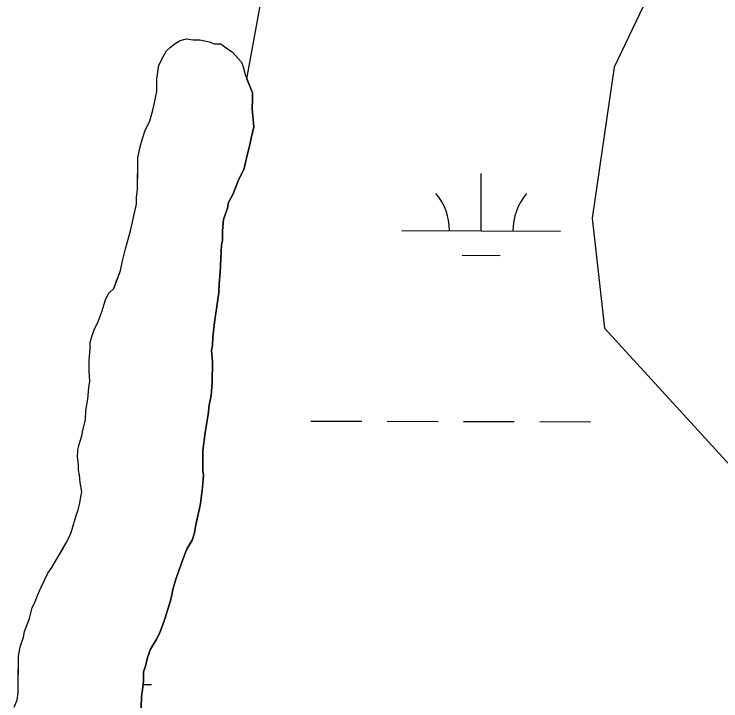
# Model space of a CAD drawing. Extents: x 3172297 to 3210190, y 958463 to 983887.
# Drawn here: x 3194251 to 3194695.9, y 968523.2 to 968955.6 of the extents above; entities that cross this region are included whole.
import ezdxf

# ---------------------------------------------------------------- set-up
doc = ezdxf.new("R2010")
doc.units = 0
for name, color, linetype in [('V-SITE-VEGE', 7, 'Continuous'), ('V-TOPO-SHOR', 7, 'Continuous'), ('V-WETL-SWMP', 7, 'Continuous')]:
    doc.layers.add(name, color=color, linetype=linetype)

msp = doc.modelspace()

# ---------------------------------------------------------------- linework, layer by layer
at = {"layer": 'V-SITE-VEGE'}
for p, q in [((3194355.41, 968938.92), (3194359.6, 968940.06)), ((3194359.6, 968940.06), (3194363.77, 968939.42)), ((3194349.39, 968934.81), (3194352.4, 968937.16)), ((3194352.4, 968937.16), (3194355.41, 968938.92)), ((3194363.77, 968939.42), (3194367.95, 968939.38)), ((3194367.95, 968939.38), (3194373.91, 968938.11)), ((3194373.91, 968938.11), (3194376.88, 968936.89)), ((3194376.88, 968936.89), (3194381.06, 968936.84)), ((3194381.06, 968936.84), (3194385.2, 968933.81)), ((3194345.15, 968929.48), (3194346.97, 968932.45)), ((3194346.97, 968932.45), (3194349.39, 968934.81)), ((3194385.2, 968933.81), (3194388.17, 968931.98)), ((3194388.17, 968931.98), (3194394.07, 968925.35)), ((3194342.1, 968923.54), (3194345.15, 968929.48)), ((3194340.8, 968914.6), (3194342.1, 968923.54)), ((3194394.07, 968925.35), (3194395.23, 968922.35)), ((3194395.23, 968922.35), (3194396.37, 968917.56)), ((3194396.37, 968917.56), (3194401.02, 968906.16)), ((3194340.72, 968906.84), (3194340.8, 968914.6)), ((3194340.09, 968903.86), (3194340.72, 968906.84)), ((3194401.02, 968906.16), (3194400.9, 968896.01)), ((3194339.44, 968899.69), (3194340.09, 968903.86)), ((3194338.19, 968894.33), (3194339.44, 968899.69)), ((3194400.9, 968896.01), (3194401.97, 968884.66)), ((3194336.33, 968888.38), (3194338.19, 968894.33)), ((3194333.27, 968881.84), (3194336.33, 968888.38)), ((3194401.97, 968884.66), (3194400.1, 968877.51)), ((3194331.41, 968875.89), (3194333.27, 968881.84)), ((3194400.1, 968877.51), (3194399.46, 968873.34)), ((3194330.17, 968871.13), (3194331.41, 968875.89)), ((3194399.46, 968873.34), (3194397.59, 968866.79)), ((3194328.91, 968865.17), (3194330.17, 968871.13)), ((3194328.69, 968845.47), (3194328.91, 968865.17)), ((3194397.59, 968866.79), (3194395.71, 968858.45)), ((3194395.71, 968858.45), (3194392.04, 968850.73)), ((3194392.04, 968850.73), (3194388.96, 968842.41)), ((3194328.03, 968840.1), (3194328.69, 968845.47)), ((3194388.96, 968842.41), (3194385.92, 968837.07)), ((3194327.98, 968835.92), (3194328.03, 968840.1)), ((3194324.21, 968819.24), (3194327.98, 968835.92)), ((3194385.28, 968833.49), (3194382.81, 968826.35)), ((3194385.92, 968837.07), (3194385.28, 968833.49)), ((3194382.81, 968826.35), (3194382.13, 968819.2)), ((3194321.1, 968807.93), (3194324.21, 968819.24)), ((3194382.13, 968819.2), (3194382.07, 968813.22)), ((3194382.07, 968813.22), (3194381.44, 968810.25)), ((3194319.22, 968800.19), (3194321.1, 968807.93)), ((3194381.44, 968810.25), (3194381.39, 968806.07)), ((3194381.39, 968806.07), (3194380.65, 968792.94)), ((3194317.96, 968794.24), (3194319.22, 968800.19)), ((3194316.73, 968790.67), (3194317.96, 968794.24)), ((3194380.65, 968792.94), (3194379.97, 968785.78)), ((3194313.66, 968782.94), (3194316.73, 968790.67)), ((3194379.97, 968785.78), (3194379.91, 968780.4)), ((3194308.81, 968776.43), (3194310.64, 968779.99)), ((3194310.64, 968779.99), (3194313.66, 968782.94)), ((3194379.91, 968780.4), (3194377.33, 968763.12)), ((3194307.56, 968772.26), (3194308.81, 968776.43)), ((3194306.33, 968768.69), (3194307.56, 968772.26)), ((3194303.87, 968762.15), (3194306.33, 968768.69)), ((3194301.42, 968756.8), (3194303.87, 968762.15)), ((3194377.33, 968763.12), (3194376.01, 968752.39)), ((3194298.94, 968749.07), (3194300.19, 968753.23)), ((3194300.19, 968753.23), (3194301.42, 968756.8)), ((3194298.9, 968744.89), (3194298.94, 968749.07)), ((3194376.01, 968752.39), (3194375.95, 968747.01)), ((3194298.22, 968737.73), (3194298.9, 968744.89)), ((3194375.95, 968747.01), (3194375.32, 968744.03)), ((3194375.32, 968744.03), (3194375.84, 968736.86)), ((3194298.14, 968730.57), (3194298.22, 968737.73)), ((3194375.84, 968736.86), (3194375.69, 968723.73)), ((3194298.67, 968724.59), (3194298.14, 968730.57)), ((3194298.03, 968720.41), (3194298.67, 968724.59)), ((3194375.69, 968723.73), (3194375, 968715.38)), ((3194297.35, 968713.26), (3194298.03, 968720.41)), ((3194296.08, 968706.11), (3194297.35, 968713.26)), ((3194375, 968715.38), (3194373.74, 968709.42)), ((3194373.74, 968709.42), (3194373.08, 968703.45)), ((3194296.01, 968700.14), (3194296.08, 968706.11)), ((3194294.15, 968693.59), (3194296.01, 968700.14)), ((3194373.08, 968703.45), (3194371.16, 968692.13)), ((3194293.51, 968690.01), (3194294.15, 968693.59)), ((3194371.16, 968692.13), (3194369.84, 968680.8)), ((3194291.65, 968684.06), (3194293.51, 968690.01)), ((3194291.02, 968681.08), (3194291.65, 968684.06)), ((3194290.97, 968676.9), (3194291.02, 968681.08)), ((3194369.84, 968680.8), (3194369.7, 968668.26)), ((3194291.52, 968672.12), (3194290.97, 968676.9)), ((3194291.48, 968668.54), (3194291.52, 968672.12)), ((3194292.04, 968665.55), (3194291.48, 968668.54)), ((3194292.58, 968660.76), (3194292.04, 968665.55)), ((3194370.26, 968665.27), (3194369.58, 968657.51)), ((3194369.7, 968668.26), (3194370.26, 968665.27)), ((3194293.71, 968654.78), (3194292.58, 968660.76)), ((3194369.58, 968657.51), (3194368.27, 968647.38)), ((3194292.44, 968647.63), (3194293.08, 968651.8)), ((3194293.08, 968651.8), (3194293.71, 968654.78)), ((3194291.2, 968643.46), (3194292.44, 968647.63)), ((3194368.27, 968647.38), (3194365.12, 968633.08)), ((3194289.96, 968639.89), (3194291.2, 968643.46)), ((3194286.86, 968629.18), (3194289.96, 968639.89)), ((3194365.12, 968633.08), (3194364.48, 968628.91)), ((3194285.63, 968626.21), (3194286.86, 968629.18)), ((3194364.48, 968628.91), (3194363.24, 968624.74)), ((3194283.8, 968622.65), (3194285.63, 968626.21)), ((3194363.24, 968624.74), (3194359.58, 968618.21)), ((3194278.32, 968613.15), (3194283.8, 968622.65)), ((3194359.58, 968618.21), (3194357.13, 968612.27)), ((3194274.67, 968607.22), (3194278.32, 968613.15)), ((3194357.13, 968612.27), (3194352.81, 968599.78)), ((3194272.24, 968603.67), (3194274.67, 968607.22)), ((3194267.96, 968594.76), (3194272.24, 968603.67)), ((3194352.81, 968599.78), (3194350.95, 968593.23)), ((3194266.12, 968590.6), (3194267.96, 968594.76)), ((3194350.95, 968593.23), (3194350.31, 968589.66)), ((3194264.28, 968585.84), (3194266.12, 968590.6)), ((3194350.31, 968589.66), (3194349.06, 968584.89)), ((3194262.44, 968581.68), (3194264.28, 968585.84)), ((3194349.06, 968584.89), (3194345.97, 968575.38)), ((3194260.58, 968575.14), (3194262.44, 968581.68)), ((3194257.5, 968566.81), (3194260.58, 968575.14)), ((3194345.97, 968575.38), (3194344.12, 968570.02)), ((3194256.86, 968563.23), (3194257.5, 968566.81)), ((3194344.12, 968570.02), (3194342.27, 968565.27)), ((3194255.01, 968557.88), (3194256.86, 968563.23)), ((3194340.44, 968561.7), (3194336.79, 968555.77)), ((3194342.27, 968565.27), (3194340.44, 968561.7)), ((3194254.38, 968554.9), (3194255.01, 968557.88)), ((3194253.74, 968551.32), (3194254.38, 968554.9)), ((3194336.79, 968555.77), (3194334.94, 968550.42)), ((3194253.48, 968528.04), (3194253.74, 968551.32)), ((3194334.94, 968550.42), (3194333.69, 968545.06)), ((3194333.69, 968545.06), (3194332.45, 968541.49)), ((3194332.45, 968541.49), (3194332.39, 968535.52)), ((3194332.39, 968535.52), (3194331.73, 968530.15)), ((3194252.84, 968523.87), (3194253.48, 968528.04)), ((3194331.73, 968530.15), (3194331.09, 968525.98)), ((3194250.99, 968519.11), (3194252.84, 968523.87)), ((3194331.09, 968525.98), (3194331.01, 968518.82))]:
    msp.add_line(p, q, dxfattribs=at)
at = {"layer": 'V-TOPO-SHOR'}
for points in [[(3194293.51, 968690.01), (3194294.15, 968693.59), (3194296.01, 968700.14), (3194296.08, 968706.11), (3194297.35, 968713.26), (3194298.03, 968720.41), (3194298.67, 968724.59), (3194298.14, 968730.57), (3194298.22, 968737.73), (3194298.9, 968744.89), (3194298.94, 968749.07), (3194300.19, 968753.23), (3194301.42, 968756.8), (3194303.87, 968762.15), (3194306.33, 968768.69), (3194307.56, 968772.26), (3194308.81, 968776.43), (3194310.64, 968779.99), (3194313.66, 968782.94), (3194315.5, 968787.7), (3194316.73, 968790.67), (3194317.96, 968794.24), (3194319.22, 968800.19), (3194321.1, 968807.93), (3194324.21, 968819.24), (3194325.47, 968824.6), (3194326.73, 968830.56), (3194327.98, 968835.92), (3194328.03, 968840.1), (3194328.69, 968845.47), (3194328.72, 968849.05), (3194328.79, 968855.02), (3194328.91, 968865.17), (3194330.17, 968871.13), (3194331.41, 968875.89), (3194333.27, 968881.84), (3194336.33, 968888.38), (3194338.19, 968894.33), (3194339.44, 968899.69), (3194340.09, 968903.86), (3194340.72, 968906.84), (3194340.76, 968910.42), (3194340.8, 968914.6), (3194341.46, 968919.37), (3194342.1, 968923.54), (3194345.15, 968929.48), (3194346.97, 968932.45), (3194349.39, 968934.81), (3194352.4, 968937.16), (3194355.41, 968938.92), (3194359.6, 968940.07), (3194363.77, 968939.42), (3194367.95, 968939.38), (3194370.93, 968938.74), (3194373.91, 968938.11), (3194376.88, 968936.89), (3194381.06, 968936.84), (3194385.2, 968933.81), (3194388.17, 968931.98), (3194394.07, 968925.35), (3194395.23, 968922.35), (3194396.37, 968917.56), (3194401.02, 968906.16), (3194400.97, 968901.99), (3194400.9, 968896.01), (3194401.97, 968884.66), (3194400.1, 968877.51), (3194399.46, 968873.34), (3194397.59, 968866.79), (3194395.71, 968858.45), (3194392.04, 968850.73), (3194388.96, 968842.41), (3194385.92, 968837.07), (3194385.28, 968833.49), (3194382.81, 968826.35), (3194382.13, 968819.2), (3194382.07, 968813.22), (3194381.44, 968810.25), (3194381.39, 968806.07), (3194380.65, 968792.94), (3194379.97, 968785.78), (3194379.91, 968780.41), (3194378.61, 968771.46), (3194377.33, 968763.12), (3194376.01, 968752.39), (3194375.95, 968747.01), (3194375.32, 968744.03), (3194375.84, 968736.86), (3194375.69, 968723.73), (3194375, 968715.38), (3194373.74, 968709.42), (3194373.08, 968703.45), (3194371.16, 968692.13), (3194369.84, 968680.8), (3194369.77, 968674.83), (3194369.7, 968668.26), (3194370.26, 968665.27), (3194369.58, 968657.51), (3194368.27, 968647.38), (3194367.64, 968644.4), (3194365.75, 968636.06)], [(3194250.99, 968519.11), (3194252.84, 968523.87), (3194253.48, 968528.04), (3194253.56, 968535.21), (3194253.61, 968539.98), (3194253.69, 968546.55), (3194253.74, 968551.33), (3194254.38, 968554.9), (3194255.01, 968557.88), (3194256.86, 968563.23), (3194257.5, 968566.81), (3194260.58, 968575.14), (3194262.44, 968581.68), (3194264.28, 968585.84), (3194266.12, 968590.6), (3194267.96, 968594.76), (3194272.24, 968603.67), (3194274.67, 968607.22), (3194276.49, 968610.19), (3194278.32, 968613.15), (3194281.36, 968618.49), (3194283.8, 968622.65), (3194285.63, 968626.21), (3194286.86, 968629.18), (3194288.1, 968633.34), (3194289.96, 968639.89), (3194291.2, 968643.46), (3194292.44, 968647.63), (3194293.08, 968651.8), (3194293.71, 968654.78), (3194292.58, 968660.76), (3194292.04, 968665.55), (3194291.48, 968668.54), (3194291.52, 968672.12), (3194290.97, 968676.9), (3194291.02, 968681.08), (3194291.65, 968684.06), (3194293.51, 968690.01)], [(3194365.75, 968636.06), (3194365.12, 968633.08), (3194364.48, 968628.91), (3194363.24, 968624.74), (3194359.58, 968618.21), (3194357.13, 968612.27), (3194355.9, 968608.7), (3194352.81, 968599.78), (3194350.95, 968593.23), (3194350.31, 968589.66), (3194349.06, 968584.89), (3194345.97, 968575.38), (3194344.12, 968570.02), (3194342.27, 968565.27), (3194340.44, 968561.7), (3194336.79, 968555.77), (3194334.94, 968550.42), (3194333.69, 968545.06), (3194332.45, 968541.49), (3194332.39, 968535.52), (3194331.73, 968530.15), (3194331.09, 968525.98), (3194331.01, 968518.82)]]:
    msp.add_lwpolyline(points, dxfattribs=at)
at = {"layer": 'V-WETL-SWMP'}
for p, q in [((3194544.99, 968819.16), (3194545.08, 968855.16)), ((3194494.99, 968819.29), (3194594.99, 968819.04)), ((3194532.95, 968803.76), (3194556.95, 968803.7)), ((3194437.85, 968699.36), (3194469.85, 968699.28)), ((3194485.85, 968699.24), (3194517.85, 968699.16)), ((3194533.85, 968699.12), (3194565.85, 968699.04)), ((3194581.85, 968699), (3194613.85, 968698.92)), ((3194332.13, 968533.44), (3194337.44, 968533.43))]:
    msp.add_line(p, q, dxfattribs=at)
for points in [[(3194331, 968518.82), (3194331.08, 968525.98), (3194331.73, 968530.15), (3194332.39, 968535.52), (3194332.45, 968541.49), (3194333.69, 968545.06), (3194334.94, 968550.42), (3194336.79, 968555.77), (3194340.44, 968561.7), (3194342.27, 968565.27), (3194344.12, 968570.02), (3194345.97, 968575.37), (3194349.06, 968584.89), (3194350.31, 968589.66), (3194350.95, 968593.23), (3194352.81, 968599.78), (3194355.9, 968608.7), (3194357.13, 968612.27), (3194359.58, 968618.21), (3194363.24, 968624.74), (3194364.48, 968628.91), (3194365.12, 968633.08), (3194365.75, 968636.06), (3194367.64, 968644.4), (3194368.27, 968647.38), (3194369.58, 968657.51), (3194370.26, 968665.27), (3194369.7, 968668.26), (3194369.77, 968674.83), (3194369.84, 968680.8), (3194371.16, 968692.13), (3194373.08, 968703.45), (3194373.74, 968709.42), (3194375, 968715.38), (3194375.69, 968723.73), (3194375.84, 968736.86), (3194375.32, 968744.03), (3194375.95, 968747.01), (3194376.01, 968752.39), (3194377.33, 968763.12), (3194378.61, 968771.46), (3194379.91, 968780.41), (3194379.97, 968785.78), (3194380.65, 968792.94), (3194381.39, 968806.07), (3194381.44, 968810.25), (3194382.07, 968813.22), (3194382.13, 968819.2), (3194382.81, 968826.35), (3194385.28, 968833.49), (3194385.92, 968837.07), (3194388.96, 968842.41), (3194392.04, 968850.73), (3194395.71, 968858.45), (3194397.59, 968866.79), (3194399.46, 968873.34), (3194400.1, 968877.51), (3194401.97, 968884.66), (3194400.91, 968896.01), (3194400.97, 968901.98), (3194401.02, 968906.16), (3194397.45, 968914.92), (3194439.24, 969143.44)], [(3194671.91, 969012.85), (3194628.77, 968922.22), (3194614.87, 968827.24), (3194622.67, 968757.96), (3194721.98, 968649.21), (3194765.06, 968621.24), (3194834.77, 968569.75), (3194890.85, 968509.94), (3194926.77, 968463.68), (3194975.67, 968387.4), (3195004.49, 968312.8), (3195021.51, 968230.82), (3195027.59, 968146.93), (3195015.81, 968010.01), (3194995.55, 967910.42), (3194970.91, 967786.17), (3194937.85, 967689.23), (3194885.74, 967578.47), (3194833.55, 967479.56), (3194752.38, 967350.34), (3194657.55, 967217.37), (3194599.01, 967112.95)]]:
    msp.add_lwpolyline(points, dxfattribs=at)
for centre, start, end in [((3194489.75, 968819.77), 359.0865, 40.6302), ((3194600.23, 968819.5), 139.0865, 180.6302)]:
    msp.add_arc(centre, 35.25, start, end, dxfattribs=at)

doc.saveas('drawing.dxf')
